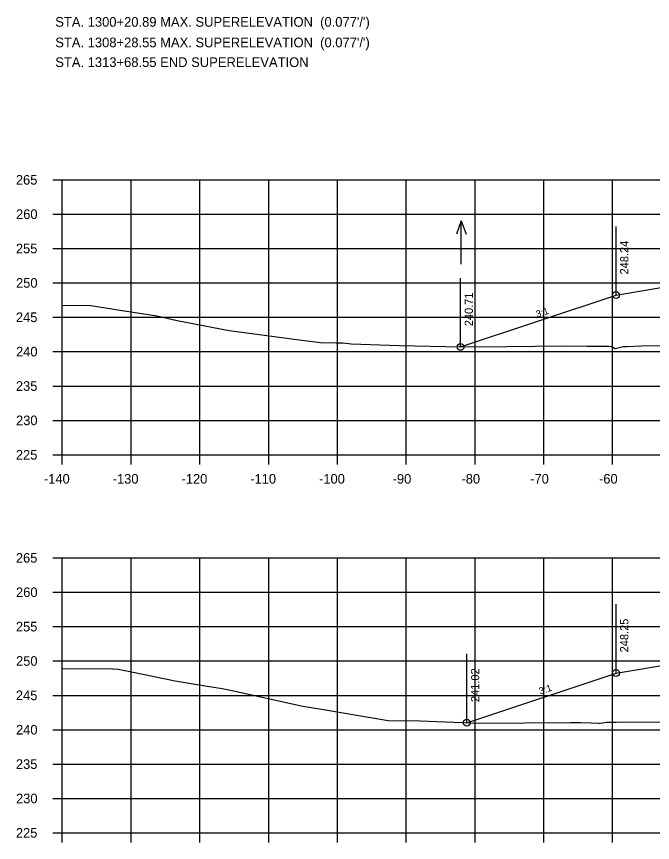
# Model space of a CAD drawing. Extents: x 1342547 to 1344156, y -1532351 to -1517216.
# Drawn here: x 1342556.2 to 1342648.7, y -1520540.3 to -1520420.1 of the extents above; entities that cross this region are included whole.
import ezdxf

# ---------------------------------------------------------------- set-up
doc = ezdxf.new("R2010")
doc.units = 0
for name, color, linetype in [('R_Axis', 7, 'Continuous'), ('R_Axis Annot', 7, 'Continuous'), ('R_Border Notes', 7, 'Continuous'), ('R_Exist Surface', 7, 'Continuous'), ('R_Fin Surface', 7, 'Continuous'), ('R_Grid', 7, 'Continuous'), ('R_No Plot', 7, 'Continuous'), ('R_Water', 7, 'Continuous'), ('R_Xsect Elev', 7, 'Continuous'), ('R_Xsect Slope', 7, 'Continuous')]:
    doc.layers.add(name, color=color, linetype=linetype)

msp = doc.modelspace()

# ---------------------------------------------------------------- linework, layer by layer
at = {"layer": 'R_Axis'}
for p, q in [((1342561.47, -1520443.87), (1342562.87, -1520443.87)), ((1342562.87, -1520483.87), (1342562.87, -1520443.87)), ((1342561.47, -1520448.87), (1342562.87, -1520448.87)), ((1342561.47, -1520453.87), (1342562.87, -1520453.87)), ((1342561.47, -1520458.87), (1342562.87, -1520458.87)), ((1342561.47, -1520463.87), (1342562.87, -1520463.87)), ((1342561.47, -1520468.87), (1342562.87, -1520468.87)), ((1342561.47, -1520473.87), (1342562.87, -1520473.87)), ((1342561.47, -1520478.87), (1342562.87, -1520478.87)), ((1342561.47, -1520483.87), (1342562.87, -1520483.87)), ((1342562.87, -1520483.87), (1342842.87, -1520483.87)), ((1342562.87, -1520485.27), (1342562.87, -1520483.87)), ((1342572.87, -1520485.27), (1342572.87, -1520483.87)), ((1342582.87, -1520485.27), (1342582.87, -1520483.87)), ((1342592.87, -1520485.27), (1342592.87, -1520483.87)), ((1342602.87, -1520485.27), (1342602.87, -1520483.87)), ((1342612.87, -1520485.27), (1342612.87, -1520483.87)), ((1342622.87, -1520485.27), (1342622.87, -1520483.87)), ((1342632.87, -1520485.27), (1342632.87, -1520483.87)), ((1342642.87, -1520485.27), (1342642.87, -1520483.87)), ((1342561.47, -1520498.87), (1342562.87, -1520498.87)), ((1342562.87, -1520538.87), (1342562.87, -1520498.87)), ((1342561.47, -1520503.87), (1342562.87, -1520503.87)), ((1342561.47, -1520508.87), (1342562.87, -1520508.87)), ((1342561.47, -1520513.87), (1342562.87, -1520513.87)), ((1342561.47, -1520518.87), (1342562.87, -1520518.87)), ((1342561.47, -1520523.87), (1342562.87, -1520523.87)), ((1342561.47, -1520528.87), (1342562.87, -1520528.87)), ((1342561.47, -1520533.87), (1342562.87, -1520533.87)), ((1342561.47, -1520538.87), (1342562.87, -1520538.87)), ((1342562.87, -1520538.87), (1342842.87, -1520538.87)), ((1342562.87, -1520540.27), (1342562.87, -1520538.87)), ((1342572.87, -1520540.27), (1342572.87, -1520538.87)), ((1342582.87, -1520540.27), (1342582.87, -1520538.87)), ((1342592.87, -1520540.27), (1342592.87, -1520538.87)), ((1342602.87, -1520540.27), (1342602.87, -1520538.87)), ((1342612.87, -1520540.27), (1342612.87, -1520538.87)), ((1342622.87, -1520540.27), (1342622.87, -1520538.87)), ((1342632.87, -1520540.27), (1342632.87, -1520538.87)), ((1342642.87, -1520540.27), (1342642.87, -1520538.87))]:
    msp.add_line(p, q, dxfattribs=at)
at = {"layer": 'R_Exist Surface'}
for points in [[(1342562.87, -1520462.09), (1342567.03, -1520462.17), (1342571.29, -1520462.82), (1342576.61, -1520463.64), (1342579.57, -1520464.32), (1342587.14, -1520465.79), (1342597.67, -1520467.2), (1342600.39, -1520467.52), (1342602.64, -1520467.57), (1342603.63, -1520467.59), (1342604.86, -1520467.72), (1342611.82, -1520467.97), (1342620.92, -1520468.17), (1342627.51, -1520468.1), (1342635.72, -1520468.01), (1342639.2, -1520468.05), (1342642.08, -1520468.09), (1342642.31, -1520468.08), (1342642.74, -1520468.12), (1342643.24, -1520468.39), (1342644.4, -1520468.14), (1342644.59, -1520468.1), (1342644.97, -1520468.11), (1342647.06, -1520468.03), (1342656.76, -1520467.87)], [(1342562.87, -1520514.95), (1342570.15, -1520515.01), (1342570.99, -1520515.04), (1342572.95, -1520515.44), (1342579.28, -1520516.76), (1342583.66, -1520517.48), (1342586.09, -1520517.86), (1342587.3, -1520518.12), (1342597.83, -1520520.42), (1342600.82, -1520520.92), (1342610.24, -1520522.52), (1342614.9, -1520522.6), (1342623.41, -1520522.92), (1342636.73, -1520522.81), (1342638.22, -1520522.81), (1342639.72, -1520522.85), (1342640.86, -1520522.94), (1342640.93, -1520522.98), (1342641.1, -1520522.94), (1342642.02, -1520522.79), (1342642.05, -1520522.79), (1342642.31, -1520522.78), (1342642.6, -1520522.76), (1342643.4, -1520522.75), (1342656.17, -1520522.67)]]:
    msp.add_lwpolyline(points, dxfattribs=at)
at = {"layer": 'R_Fin Surface'}
for points in [[(1342620.77, -1520468.17), (1342643.37, -1520460.64), (1342650.76, -1520459.4), (1342659.87, -1520457.89), (1342671.37, -1520457.43), (1342673.37, -1520457.36), (1342702.87, -1520456.44), (1342732.37, -1520455.52), (1342734.37, -1520455.46), (1342740.37, -1520455.27), (1342751.55, -1520457.14), (1342762.37, -1520458.94), (1342797.14, -1520470.53)], [(1342621.68, -1520522.85), (1342643.37, -1520515.62), (1342651.79, -1520514.22), (1342659.87, -1520512.87), (1342671.37, -1520512.41), (1342673.37, -1520512.36), (1342702.87, -1520511.65), (1342732.37, -1520510.94), (1342734.37, -1520510.89), (1342740.37, -1520510.75), (1342751.26, -1520512.56), (1342762.37, -1520514.42), (1342796.2, -1520525.69)]]:
    msp.add_lwpolyline(points, dxfattribs=at)
at = {"layer": 'R_Grid'}
for p, q in [((1342562.87, -1520443.87), (1342842.87, -1520443.87)), ((1342562.87, -1520483.87), (1342562.87, -1520443.87)), ((1342572.87, -1520483.87), (1342572.87, -1520443.87)), ((1342582.87, -1520483.87), (1342582.87, -1520443.87)), ((1342592.87, -1520483.87), (1342592.87, -1520443.87)), ((1342602.87, -1520483.87), (1342602.87, -1520443.87)), ((1342612.87, -1520483.87), (1342612.87, -1520443.87)), ((1342622.87, -1520483.87), (1342622.87, -1520443.87)), ((1342632.87, -1520483.87), (1342632.87, -1520443.87)), ((1342642.87, -1520483.87), (1342642.87, -1520443.87)), ((1342562.87, -1520448.87), (1342842.87, -1520448.87)), ((1342562.87, -1520453.87), (1342842.87, -1520453.87)), ((1342562.87, -1520458.87), (1342842.87, -1520458.87)), ((1342562.87, -1520463.87), (1342842.87, -1520463.87)), ((1342562.87, -1520468.87), (1342842.87, -1520468.87)), ((1342562.87, -1520473.87), (1342842.87, -1520473.87)), ((1342562.87, -1520478.87), (1342842.87, -1520478.87)), ((1342562.87, -1520483.87), (1342842.87, -1520483.87)), ((1342562.87, -1520498.87), (1342842.87, -1520498.87)), ((1342562.87, -1520538.87), (1342562.87, -1520498.87)), ((1342572.87, -1520538.87), (1342572.87, -1520498.87)), ((1342582.87, -1520538.87), (1342582.87, -1520498.87)), ((1342592.87, -1520538.87), (1342592.87, -1520498.87)), ((1342602.87, -1520538.87), (1342602.87, -1520498.87)), ((1342612.87, -1520538.87), (1342612.87, -1520498.87)), ((1342622.87, -1520538.87), (1342622.87, -1520498.87)), ((1342632.87, -1520538.87), (1342632.87, -1520498.87)), ((1342642.87, -1520538.87), (1342642.87, -1520498.87)), ((1342562.87, -1520503.87), (1342842.87, -1520503.87)), ((1342562.87, -1520508.87), (1342842.87, -1520508.87)), ((1342562.87, -1520513.87), (1342842.87, -1520513.87)), ((1342562.87, -1520518.87), (1342842.87, -1520518.87)), ((1342562.87, -1520523.87), (1342842.87, -1520523.87)), ((1342562.87, -1520528.87), (1342842.87, -1520528.87)), ((1342562.87, -1520533.87), (1342842.87, -1520533.87)), ((1342562.87, -1520538.87), (1342842.87, -1520538.87))]:
    msp.add_line(p, q, dxfattribs=at)
at = {"layer": 'R_No Plot'}
for centre in [(1342643.37, -1520460.64), (1342620.77, -1520468.17), (1342643.37, -1520515.62), (1342621.68, -1520522.85)]:
    msp.add_circle(centre, 0.5, dxfattribs=at)
at = {"layer": 'R_Water'}
for p, q in [((1342620.87, -1520449.85), (1342620.17, -1520451.77)), ((1342620.87, -1520456.13), (1342620.87, -1520449.85)), ((1342620.87, -1520449.85), (1342621.57, -1520451.77))]:
    msp.add_line(p, q, dxfattribs=at)
at = {"layer": 'R_Xsect Elev'}
for p, q in [((1342643.37, -1520460.64), (1342643.37, -1520450.64)), ((1342620.77, -1520468.17), (1342620.77, -1520458.17)), ((1342643.37, -1520515.62), (1342643.37, -1520505.62)), ((1342621.68, -1520522.85), (1342621.68, -1520512.85))]:
    msp.add_line(p, q, dxfattribs=at)

# ---------------------------------------------------------------- texts
at = {"layer": 'R_Axis Annot'}
for s, p in [('265', (1342556.12, -1520444.57)), ('260', (1342556.14, -1520449.57)), ('255', (1342556.12, -1520454.57)), ('250', (1342556.14, -1520459.57)), ('245', (1342556.12, -1520464.57)), ('240', (1342556.14, -1520469.57)), ('235', (1342556.12, -1520474.57)), ('230', (1342556.14, -1520479.57)), ('225', (1342556.12, -1520484.57)), ('-140', (1342560.2, -1520488.07)), ('-130', (1342570.2, -1520488.07)), ('-120', (1342580.2, -1520488.07)), ('-110', (1342590.2, -1520488.07)), ('-100', (1342600.2, -1520488.07)), ('-90', (1342610.9, -1520488.07)), ('-80', (1342620.9, -1520488.07)), ('-70', (1342630.9, -1520488.07)), ('-60', (1342640.9, -1520488.07)), ('265', (1342556.12, -1520499.57)), ('260', (1342556.14, -1520504.57)), ('255', (1342556.12, -1520509.57)), ('250', (1342556.14, -1520514.57)), ('245', (1342556.12, -1520519.57)), ('240', (1342556.14, -1520524.57)), ('235', (1342556.12, -1520529.57)), ('230', (1342556.14, -1520534.57)), ('225', (1342556.12, -1520539.57))]:
    msp.add_text(s, height=1.4, dxfattribs=at).set_placement(p)
at = {"layer": 'R_Border Notes'}
for s, p in [("STA. 1300+20.89 MAX. SUPERELEVATION  (0.077'/')", (1342561.84, -1520421.6)), ("STA. 1308+28.55 MAX. SUPERELEVATION  (0.077'/')", (1342561.84, -1520424.59)), ('STA. 1313+68.55 END SUPERELEVATION', (1342561.84, -1520427.46))]:
    msp.add_text(s, height=1.41, dxfattribs=at).set_placement(p)
at = {"layer": 'R_Xsect Elev'}
for s, p in [('248.24', (1342645.17, -1520457.64)), ('240.71', (1342622.57, -1520465.17)), ('248.25', (1342645.17, -1520512.62)), ('241.02', (1342623.48, -1520519.85))]:
    msp.add_text(s, height=1.2, rotation=90, dxfattribs=at).set_placement(p)
at = {"layer": 'R_Xsect Slope'}
for p in [(1342631.91, -1520463.93), (1342632.36, -1520518.76)]:
    msp.add_text('3:1', height=1, rotation=18.4349, dxfattribs=at).set_placement(p)

doc.saveas('drawing.dxf')
